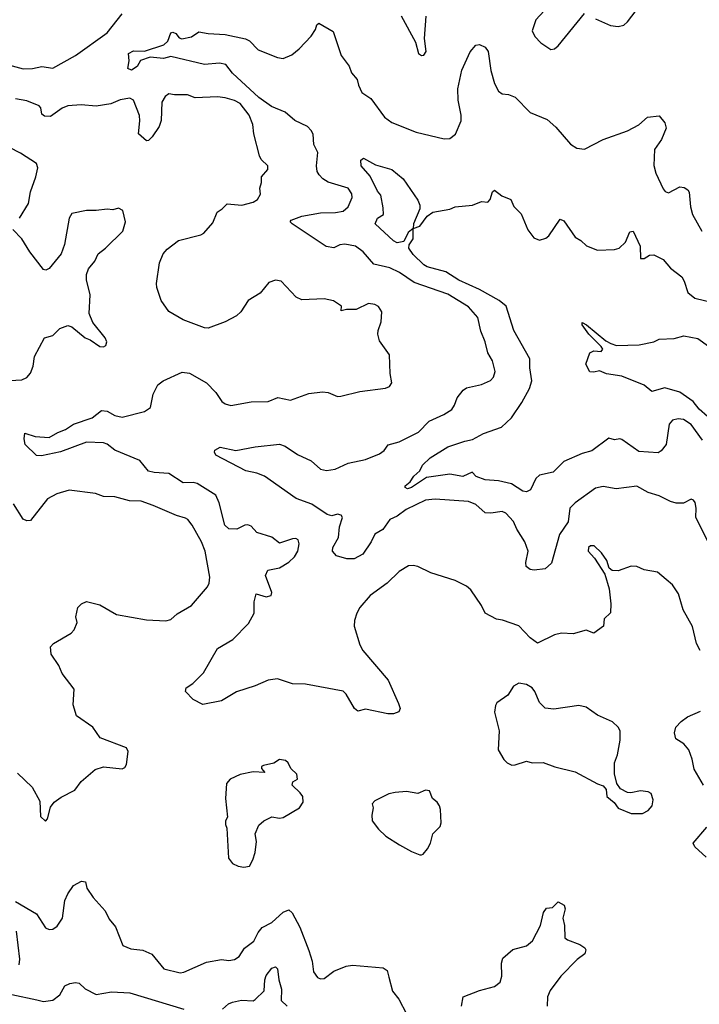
# Model space of a CAD drawing. Extents: x 2133461 to 2293071, y 753526 to 916327.
# Tile 329 of 459: x 2207877 to 2211509, y 903765 to 909025. Entities that reach past the tile are written whole.
import ezdxf

# ---------------------------------------------------------------- set-up
doc = ezdxf.new("R2010")
doc.units = 0

msp = doc.modelspace()

# ---------------------------------------------------------------- linework, layer by layer
at = {"layer": '0CON10XD'}
for points in [[(2207725, 908809.5), (2207895, 908762.5), (2207945, 908763.8), (2207995, 908775.5), (2208055, 908765.6), (2208175, 908834.4), (2208344.7, 908955.3), (2208425, 909056)], [(2210702.3, 909097.7), (2210636, 909025), (2210615.8, 908965), (2210629.2, 908935), (2210661.3, 908901.3), (2210715, 908866), (2210735, 908868.8), (2210754.4, 908885.6), (2210895, 909058.8)], [(2210955, 909030), (2211035, 908993.8), (2211075, 908988.8), (2211105, 908996.7), (2211125, 909013.3), (2211171.2, 909075)], [(2211555.3, 906235.3), (2211490.6, 906365), (2211492.5, 906415), (2211486.2, 906445), (2211477.7, 906457.7), (2211465, 906463.3), (2211425, 906442), (2211385, 906442), (2211355, 906450.8), (2211295, 906482.2), (2211235, 906499.5), (2211175, 906532.9), (2211065, 906518), (2210995, 906531.4), (2210955, 906522.9), (2210846.2, 906443.8), (2210817.1, 906415), (2210807.2, 906342.8), (2210762.5, 906275), (2210719.1, 906120.9), (2210685, 906092), (2210625.7, 906084.3), (2210605, 906087.5), (2210584.5, 906104.5), (2210582.5, 906125), (2210594.4, 906185), (2210576.5, 906235), (2210533.6, 906303.6), (2210515.6, 906345), (2210475, 906389.1), (2210455, 906396.8), (2210395, 906388.2), (2210365, 906390), (2210314, 906435), (2210275, 906451.1), (2210096.6, 906463.4), (2210045, 906458.2), (2209942, 906408), (2209895, 906372.7), (2209855.8, 906355), (2209818.1, 906301.9), (2209775, 906275.7), (2209756.2, 906235), (2209710.7, 906169.3), (2209665, 906145.4), (2209625, 906144), (2209570.6, 906160.6), (2209548.5, 906185), (2209550.4, 906205), (2209580.7, 906259.3), (2209585.8, 906315), (2209601.8, 906365), (2209595, 906378.9), (2209575, 906383.6), (2209545, 906375.3), (2209520.8, 906380.7), (2209437.5, 906437.5), (2209355, 906467.1), (2209185, 906585.6), (2209145, 906602.5), (2209085, 906614.5), (2208925, 906698.9), (2208917.5, 906715), (2208920, 906725), (2208947.9, 906742.1), (2209033, 906723), (2209135, 906743.3), (2209265, 906757.5), (2209295, 906746.7), (2209362.1, 906702.1), (2209435, 906667.5), (2209485, 906624.6), (2209517, 906617), (2209563.6, 906623.6), (2209633.3, 906656.7), (2209724.5, 906675.5), (2209800, 906705), (2209825, 906723.8), (2209845.8, 906754.2), (2209905, 906770), (2210007.8, 906822.2), (2210065, 906880), (2210144, 906915), (2210186.9, 906943.1), (2210200.8, 906965), (2210214.3, 907005.7), (2210246.7, 907045), (2210265, 907058), (2210344.1, 907075.9), (2210392.7, 907097.3), (2210409.2, 907115), (2210417.1, 907145), (2210403, 907203), (2210378, 907245), (2210364.2, 907305), (2210341.4, 907361.4), (2210325.8, 907434.2), (2210275, 907490.9), (2210165, 907559.5), (2209985, 907620.6), (2209907.5, 907675), (2209855, 907700), (2209768.8, 907718.8), (2209712.9, 907785), (2209672.5, 907815), (2209615, 907826.6), (2209588, 907822), (2209555, 907805.8), (2209514.2, 907814.2), (2209332.5, 907935), (2209322.5, 907945), (2209327.5, 907955), (2209385, 907976.2), (2209485, 907994.2), (2209565, 907994.4), (2209605, 908002.5), (2209632.5, 908025), (2209653.5, 908075), (2209652.2, 908095), (2209632, 908125), (2209525, 908157.2), (2209496.4, 908175), (2209476.7, 908196.7), (2209467.5, 908215), (2209463.4, 908245), (2209469.6, 908315), (2209448.4, 908358.4), (2209445, 908413.3), (2209435, 908433.3), (2209415, 908455.5), (2209347, 908487), (2209295, 908530.8), (2209222.3, 908562.3), (2209155, 908608.8), (2209015, 908739.2), (2208978.2, 908785), (2208945, 908793.9), (2208865, 908785.2), (2208685, 908829.1), (2208645, 908817.4), (2208573.8, 908825), (2208523.6, 908806.4), (2208505.2, 908774.8), (2208475, 908755.3), (2208455.6, 908765), (2208462.5, 908805), (2208458.2, 908845), (2208485, 908859), (2208545, 908857.2), (2208648.3, 908891.7), (2208668.6, 908911.4), (2208684.6, 908955), (2208695, 908959.2), (2208710.8, 908950.8), (2208728.6, 908928.6), (2208742.9, 908922.9), (2208795, 908934.3), (2208835, 908960), (2208885, 908950.9), (2208975, 908946.9), (2209083.7, 908923.7), (2209105, 908913.1), (2209150.8, 908865), (2209255, 908822.5), (2209285, 908818.8), (2209332.3, 908837.7), (2209371.2, 908868.8), (2209435, 908936.7), (2209457.7, 908972.3), (2209465, 908997.5), (2209475, 909006.2), (2209551.9, 908961.9), (2209595, 908833.3), (2209637, 908777), (2209651.1, 908741.1), (2209680.8, 908705), (2209687.1, 908675), (2209705.8, 908635.8), (2209754.4, 908604.4), (2209825.8, 908505), (2209865, 908475.6), (2209995, 908424.3), (2210145, 908388), (2210175, 908390), (2210206.6, 908413.4), (2210235.4, 908485), (2210236.1, 908515), (2210220, 908595), (2210219.2, 908655), (2210239.2, 908755), (2210285, 908853.8), (2210315, 908890), (2210335, 908892.5), (2210365, 908878.8), (2210381.4, 908855), (2210394.4, 908754.4), (2210414.3, 908685), (2210435, 908643.3), (2210455, 908628.8), (2210490, 908625), (2210525, 908612), (2210605, 908530), (2210695, 908492), (2210741.9, 908451.9), (2210819.7, 908359.7), (2210855, 908339.2), (2210895, 908334), (2210994.2, 908385.8), (2211125, 908432), (2211185.6, 908464.4), (2211232.5, 908505), (2211295, 908512.5), (2211324, 908475), (2211331.4, 908445), (2211306.9, 908385), (2211269.1, 908330.9), (2211266.6, 908246.6), (2211276.9, 908205), (2211315, 908121.2), (2211327, 908107), (2211345, 908100.8), (2211405, 908132.9), (2211428.7, 908128.7), (2211446.9, 908116.9), (2211454.3, 908104.3), (2211461.9, 908025), (2211472.9, 907985), (2211522.9, 907895)], [(2209915, 909046.7), (2209992.5, 908905), (2210007.5, 908845), (2210025, 908833.3), (2210037.5, 908835), (2210050, 908855), (2210040, 908925), (2210050, 909045)], [(2209202.5, 908245), (2209168.3, 908278.3), (2209157.9, 908297.9), (2209128.1, 908415), (2209122.5, 908465), (2209103.3, 908515), (2209055, 908577.5), (2209025, 908593.5), (2208975, 908607.1), (2208935, 908613.8), (2208815, 908607.5), (2208773.6, 908623.6), (2208705, 908624), (2208675, 908630), (2208654.6, 908615.4), (2208636.7, 908585), (2208632.7, 908487.3), (2208623.1, 908455), (2208585, 908399.5), (2208565, 908380), (2208555, 908378.2), (2208512.1, 908415), (2208520, 908485), (2208517.4, 908512.6), (2208485.5, 908595), (2208465, 908606.9), (2208415, 908596.4), (2208365, 908575.4), (2208285, 908562.7), (2208205, 908571.2), (2208135, 908565.3), (2208105, 908552), (2208041.3, 908508.7), (2208009.3, 908509.3), (2207995, 908520.8), (2207989.5, 908555), (2207981.9, 908565), (2207915, 908592), (2207855, 908602.9)], [(2207876, 907965), (2207925, 908043.3), (2207934.5, 908105), (2207963.6, 908185), (2207974, 908234), (2207967.3, 908257.3), (2207882.3, 908312.3), (2207822.2, 908342.2)], [(2210727.7, 906607.7), (2210655, 906592.5), (2210635, 906574.2), (2210606.2, 906513.8), (2210585, 906503.1), (2210565, 906506.7), (2210505, 906545.5), (2210435, 906560.7), (2210365, 906566.4), (2210316.9, 906585), (2210295, 906607.5), (2210245, 906584), (2210175, 906597.7), (2210050.3, 906579.7), (2209971.2, 906525), (2209948.8, 906518.8), (2209936.7, 906525), (2209936.7, 906535), (2209964.4, 906555.6), (2209983, 906587), (2210015.8, 906614.2), (2210030, 906645), (2210070.6, 906685), (2210165, 906742.5), (2210255, 906774.2), (2210297.6, 906782.4), (2210355.4, 906814.6), (2210452, 906848), (2210505, 906898.1), (2210560.5, 906979.5), (2210601.1, 907055), (2210614, 907095), (2210602.9, 907165), (2210603.4, 907213.4), (2210517.7, 907365), (2210476.9, 907495), (2210439.1, 907525), (2210335, 907583.9), (2210223.6, 907633.6), (2210155, 907679), (2210055, 907704.4), (2210037.3, 907715), (2209979.9, 907769.9), (2209957.5, 907805), (2209957.7, 907822.3), (2209979.1, 907855), (2209980, 907910), (2209952.2, 907887.8), (2209930, 907840), (2209895, 907833.3), (2209875, 907843.5), (2209776.2, 907935), (2209790, 907965), (2209820.8, 907985), (2209820.3, 908019.7), (2209807.3, 908087.3), (2209788.7, 908108.7), (2209750, 908190), (2209702.5, 908245), (2209700, 908275), (2209715, 908286.2), (2209779.4, 908249.4), (2209865, 908225.6), (2209926.1, 908175), (2210005, 908061.4), (2210015.4, 908035), (2210016.1, 908013.9), (2209981.5, 907935), (2209980, 907910), (2210015, 907922.1), (2210055, 907975.7), (2210085, 907996.2), (2210175, 908013.3), (2210203.9, 908026.1), (2210296.1, 908033.9), (2210345, 908053.8), (2210379.5, 908050.5), (2210392, 908065), (2210404.2, 908105), (2210415, 908113.8), (2210454.4, 908084.4), (2210502, 908065), (2210517, 908027), (2210557.4, 907987.4), (2210592.3, 907902.3), (2210625, 907860), (2210655, 907847.5), (2210688.3, 907858.3), (2210705, 907870), (2210765, 907958.8), (2210785, 907950), (2210845, 907863.8), (2210875.8, 907845.8), (2210906.4, 907816.4), (2210965, 907794.2), (2211055, 907797.1), (2211080, 907805), (2211115, 907836.2), (2211138.3, 907891.7), (2211155, 907896), (2211192.5, 907815), (2211195, 907750), (2211215, 907750), (2211242.3, 907767.7), (2211265, 907768.8), (2211315, 907743.8), (2211355, 907698), (2211415, 907650.8), (2211428.3, 907628.3), (2211447.1, 907567.1), (2211485, 907537.5), (2211647.8, 907497.8)], [(2211513.3, 905655), (2211493.1, 905693.1), (2211473.2, 905783.2), (2211423, 905873), (2211397, 905957), (2211365.5, 906005.5), (2211331.2, 906035), (2211285, 906073.3), (2211215, 906086.7), (2211175, 906103.3), (2211145, 906106.2), (2211075, 906081.2), (2211043, 906083), (2211027.5, 906095), (2211013.8, 906135), (2210987, 906177), (2210946.2, 906215), (2210926.7, 906215), (2210917.1, 906205), (2210915.7, 906185), (2210948.8, 906148.8), (2211003.6, 906063.6), (2211028, 905985), (2211036.1, 905903.9), (2211033.6, 905856.4), (2211000, 905825), (2210996.7, 905785), (2210945, 905746.7), (2210905, 905763.3), (2210835, 905743.8), (2210772.3, 905747.7), (2210735, 905738), (2210645, 905694), (2210605, 905722.5), (2210545, 905786), (2210457.3, 905817.3), (2210425, 905822.5), (2210364.5, 905854.5), (2210345, 905896), (2210288.6, 905978.6), (2210265, 905998.6), (2210205, 906028.1), (2210075, 906069.5), (2210005, 906102.9), (2209979.7, 906109.7), (2209955, 906107.1), (2209905, 906077.1), (2209841.4, 906015), (2209750.4, 905949.6), (2209695.5, 905885), (2209679.1, 905855), (2209666.4, 905815), (2209664.5, 905785), (2209694.2, 905685), (2209710.8, 905655), (2209846, 905496), (2209902.3, 905372.3), (2209910, 905345), (2209903, 905327), (2209875, 905316), (2209845, 905315.8), (2209725, 905341.2), (2209685, 905331.2), (2209665.7, 905345.7), (2209622.1, 905422.1), (2209605, 905438), (2209405, 905475.8), (2209335, 905476.5), (2209255, 905502.7), (2209205, 905496.2), (2209135, 905465.5), (2209035, 905433.5), (2208955, 905385.7), (2208855, 905366), (2208805, 905394), (2208763.8, 905435), (2208767.5, 905455), (2208801.7, 905478.3), (2208860, 905535), (2208935, 905666), (2209016.4, 905713.6), (2209100.6, 905799.4), (2209130, 905855), (2209130.5, 905915), (2209141.7, 905958.3), (2209195, 905942), (2209220.8, 905949.2), (2209223.8, 905965), (2209190.8, 906055), (2209203.8, 906085), (2209265, 906097.5), (2209315, 906127.5), (2209345, 906155.6), (2209363.8, 906185), (2209371.1, 906225), (2209365, 906246.2), (2209353, 906253), (2209335, 906251.8), (2209265, 906228.1), (2209225, 906260.5), (2209145, 906285.6), (2209115, 906318.6), (2209096.1, 906326.1), (2209080, 906325), (2209036.8, 906303.2), (2208995, 906304.3), (2208974.1, 906324.1), (2208943.3, 906443.3), (2208924.6, 906484.6), (2208825, 906547.3), (2208805, 906553.1), (2208750, 906550), (2208675, 906601.1), (2208595, 906605.5), (2208565, 906613.5), (2208519.3, 906669.3), (2208385.3, 906725.3), (2208345, 906757.1), (2208325.2, 906765.2), (2208235, 906768.1), (2208095, 906715.9), (2207994.5, 906694.5), (2207966.9, 906696.9), (2207905.8, 906755), (2207900.8, 906785), (2207905, 906816.7), (2207959.1, 906799.1), (2208035, 906793.3), (2208080.2, 906819.7), (2208121.4, 906835), (2208165.5, 906864.5), (2208265, 906898.9), (2208315, 906937.1), (2208345, 906933.5), (2208385, 906910.8), (2208425, 906901.8), (2208545, 906931.1), (2208576.8, 906953.2), (2208590.6, 907025), (2208615.6, 907074.4), (2208644.4, 907095.6), (2208745, 907142.9), (2208785, 907136.9), (2208875, 907085.6), (2208925, 907032.9), (2208958, 906985), (2208975, 906972), (2209005, 906964.3), (2209113.8, 906983.8), (2209205, 906985.7), (2209257.3, 907007.3), (2209325, 906992.9), (2209422.4, 907027.6), (2209496.1, 907036.1), (2209525, 907033.8), (2209575, 907012.5), (2209593, 907013), (2209695, 907038.6), (2209832.7, 907057.3), (2209854.1, 907065.9), (2209866, 907085), (2209857.5, 907135), (2209853.8, 907235), (2209800.3, 907310.3), (2209790.8, 907345), (2209792, 907365), (2209809.2, 907410.8), (2209813.1, 907465), (2209795, 907492.9), (2209775, 907504.3), (2209741.7, 907508.3), (2209675, 907476.9), (2209623.3, 907476.7), (2209595, 907470), (2209597.5, 907495), (2209553.9, 907523.9), (2209505, 907534.2), (2209385, 907528.5), (2209355, 907542.9), (2209275, 907628.6), (2209245, 907633.1), (2209208.9, 907621.1), (2209163.1, 907565), (2209098.6, 907525), (2209058.1, 907465), (2209035, 907442.9), (2208975, 907410.8), (2208885, 907378), (2208865, 907378.8), (2208750.9, 907420.9), (2208675, 907466.7), (2208633.8, 907525), (2208610, 907595), (2208608.8, 907615), (2208624.4, 907725.6), (2208644.2, 907775), (2208665, 907800), (2208725, 907845.5), (2208844.5, 907875.5), (2208862, 907885), (2208909.4, 907940.6), (2208932.7, 907997.3), (2208960, 908015), (2208985, 908041.2), (2209065, 908033.5), (2209125, 908051.1), (2209148.8, 908065), (2209163.6, 908093.6), (2209160, 908125), (2209168.8, 908155), (2209168.8, 908185), (2209203.3, 908225), (2209202.5, 908245)], [(2207825, 907096.7), (2207889.5, 907100.5), (2207915, 907113.3), (2207935, 907137.5), (2207948.8, 907175), (2207956.7, 907225), (2208010, 907325), (2208055, 907338.8), (2208092.5, 907375), (2208135, 907392), (2208155, 907384), (2208227.5, 907325), (2208254.2, 907314.2), (2208305, 907280), (2208325, 907277.5), (2208337.5, 907285), (2208342.5, 907305), (2208333.3, 907325), (2208267.7, 907407.7), (2208249.2, 907455), (2208254.2, 907555), (2208234.3, 907635), (2208234.2, 907664.2), (2208245.4, 907694.6), (2208278, 907735), (2208296, 907775), (2208335.5, 907804.5), (2208428, 907895), (2208442, 907945), (2208427.5, 908005), (2208405, 908017.5), (2208375, 908010), (2208345, 908013.3), (2208285, 908006.2), (2208235, 908006.2), (2208155, 907990), (2208140.8, 907965), (2208117.5, 907825), (2208098, 907775), (2208035, 907696), (2208016.4, 907686.4), (2208005, 907691.2), (2207931.2, 907785), (2207888, 907855), (2207840, 907905)], [(2211552.7, 906905), (2211507.5, 906945), (2211475.6, 906985.6), (2211405, 907034.6), (2211325, 907057.9), (2211255, 907038.8), (2211213.4, 907073.4), (2211095, 907121.2), (2211013.1, 907133.1), (2210975, 907150), (2210945, 907141.5), (2210924.5, 907144.5), (2210903.3, 907185), (2210923.9, 907246.1), (2210945, 907256.2), (2210985, 907253.3), (2210993.3, 907265), (2210985, 907280), (2210918.8, 907345), (2210883.3, 907395), (2210882.5, 907407.5), (2210906.7, 907395), (2211009.3, 907309.3), (2211036.2, 907295), (2211065.8, 907284.2), (2211187.7, 907287.7), (2211265, 907304), (2211295, 907318), (2211375, 907322), (2211425.8, 907335.8), (2211501.7, 907321.7), (2211615, 907240)], [(2211525, 906779.4), (2211465, 906862.9), (2211425, 906889.7), (2211395, 906893.4), (2211365, 906886.4), (2211347.9, 906865), (2211331.4, 906755), (2211305, 906722), (2211288.7, 906711.3), (2211185, 906718.6), (2211095, 906782), (2211085, 906786.2), (2211055, 906781.2), (2211025, 906789.2), (2210935, 906721.5), (2210883.1, 906706.9), (2210784.7, 906665.3), (2210727.7, 906607.7)], [(2207865, 905000), (2207944.1, 904924.1), (2207985, 904850), (2207988.3, 904768.3), (2208015, 904742.5), (2208026.7, 904755), (2208042.3, 904817.7), (2208061.2, 904845), (2208098.7, 904871.3), (2208171.7, 904908.3), (2208205.8, 904955), (2208281.3, 905018.7), (2208325, 905032.5), (2208425, 905022.5), (2208439.7, 905030.3), (2208448.8, 905045), (2208457.5, 905115), (2208447.5, 905135), (2208307.7, 905187.7), (2208267.5, 905245), (2208180, 905305), (2208162.5, 905365), (2208168.8, 905448.8), (2208105, 905531.2), (2208087.1, 905575), (2208045.8, 905635), (2208042, 905675), (2208057, 905693), (2208152.3, 905747.7), (2208168.8, 905765), (2208184, 905805), (2208178, 905835), (2208187.5, 905885), (2208207.5, 905905), (2208235, 905916.2), (2208305, 905898.8), (2208395, 905848), (2208555, 905818.8), (2208657.3, 905812.7), (2208685, 905820), (2208718.3, 905851.7), (2208795, 905896), (2208881.4, 905995), (2208890, 906015), (2208893, 906047), (2208868.5, 906185), (2208849.6, 906235), (2208799.5, 906325), (2208775.7, 906355), (2208762.5, 906362.5), (2208715, 906375.5), (2208590.4, 906430.4), (2208527, 906453), (2208464.6, 906454.6), (2208385.4, 906475.4), (2208325, 906476.9), (2208283, 906493), (2208141.7, 906511.7), (2208075, 906492.5), (2208026.2, 906465), (2207935, 906350), (2207915, 906348), (2207895, 906356), (2207845, 906438)], [(2211205, 904783.8), (2211235, 904800), (2211256.2, 904825), (2211262.5, 904857.5), (2211251.1, 904891.1), (2211235, 904900.5), (2211195, 904904.4), (2211143.6, 904893.6), (2211125, 904896.2), (2211087.5, 904915), (2211067.5, 904945), (2211056.4, 904996.4), (2211056.2, 905055), (2211072.3, 905097.7), (2211086.2, 905175), (2211086.2, 905225), (2211076.1, 905246.1), (2211045, 905273.3), (2210965, 905308.8), (2210905, 905352), (2210865, 905360.8), (2210731.7, 905341.7), (2210685, 905347.5), (2210655, 905377.5), (2210630.8, 905435), (2210615, 905456), (2210585, 905474), (2210545, 905481.2), (2210515.8, 905464.2), (2210485, 905416.7), (2210427.5, 905375), (2210419.3, 905360.7), (2210413.8, 905325), (2210440, 905225), (2210433.9, 905123.9), (2210465, 905072.5), (2210482.5, 905055), (2210507, 905043), (2210525, 905043.3), (2210585, 905064), (2210616.1, 905053.9), (2210675, 905056.2), (2210737, 905033), (2210845, 905006.7), (2210965, 904942.5), (2210995, 904932.5), (2211011.7, 904911.7), (2211014, 904874), (2211053, 904843), (2211075, 904812.5), (2211145, 904783.8), (2211205, 904783.8)], [(2211532, 904935), (2211481.3, 905021.3), (2211471.5, 905075), (2211452.2, 905125), (2211426.5, 905156.5), (2211383.8, 905183.8), (2211376, 905215), (2211384, 905245), (2211412.5, 905275), (2211445, 905300), (2211515, 905330.8)], [(2209075, 904497.5), (2209105, 904502.5), (2209123.9, 904536.1), (2209136.2, 904575), (2209143.3, 904635), (2209136.2, 904675), (2209155, 904722.5), (2209182.5, 904745), (2209225, 904766.7), (2209265, 904760), (2209285, 904763.3), (2209372.5, 904815), (2209392.5, 904845), (2209390, 904875), (2209376.7, 904895), (2209333.3, 904935), (2209337, 904953), (2209361.7, 904968.3), (2209357.5, 904995), (2209326.7, 905025), (2209312.5, 905055), (2209297, 905067), (2209265, 905072.5), (2209235, 905053.3), (2209179.3, 905040.7), (2209170, 905035), (2209170, 905025), (2209187, 905003), (2209125, 905006.7), (2209055, 904992.5), (2209001.7, 904968.3), (2208982.5, 904945), (2208976.7, 904865), (2208987.5, 904765), (2208977.5, 904745), (2208977.5, 904725), (2208983.3, 904705), (2208992.5, 904545), (2209015, 904517.5), (2209045, 904502.5), (2209075, 904497.5)], [(2210015, 904562.9), (2210025, 904564), (2210033.8, 904566.2), (2210056.7, 904595), (2210073.3, 904625), (2210084.3, 904675.7), (2210123.3, 904715), (2210130, 904735), (2210126.7, 904805), (2210120, 904825), (2210107.5, 904845), (2210082.5, 904865), (2210067.5, 904905), (2210045, 904908.8), (2210005, 904891.2), (2209945, 904901.2), (2209882.9, 904897.1), (2209850.5, 904889.5), (2209775, 904852.5), (2209760, 904835), (2209766.7, 904815), (2209758.8, 904775), (2209760, 904745), (2209795, 904700), (2209833.6, 904663.6), (2209907.2, 904617.2), (2209971.2, 904581.2), (2210015, 904562.9)], [(2211545, 904551.2), (2211485, 904606.7), (2211476.2, 904625), (2211549.1, 904710.9)], [(2207855, 904314.2), (2207967.2, 904247.2), (2208015, 904174), (2208035, 904164.2), (2208055, 904166), (2208078.3, 904181.7), (2208105.4, 904224.6), (2208118.6, 904318.6), (2208134.5, 904355.5), (2208165, 904400), (2208208.3, 904421.7), (2208228.3, 904418.3), (2208236.7, 904385), (2208269.2, 904335), (2208334.7, 904264.7), (2208355, 904219.2), (2208389.4, 904179.4), (2208428.3, 904078.3), (2208471.7, 904061.7), (2208535, 904053.1), (2208582.5, 904032.5), (2208646.7, 903955), (2208735, 903933.3), (2208755, 903935.7), (2208875, 903989.2), (2208955, 904004.4), (2208995, 903997.8), (2209025, 904003.3), (2209050.3, 904019.7), (2209078, 904065), (2209128.1, 904101.9), (2209150.9, 904149.1), (2209172.5, 904175), (2209225, 904200.9), (2209285, 904256.9), (2209315, 904269.2), (2209333.6, 904253.6), (2209375, 904176.2), (2209422.6, 904052.6), (2209439.4, 903995), (2209447.7, 903937.7), (2209467.7, 903907.7), (2209485, 903900), (2209505, 903902), (2209555, 903940.8), (2209621.7, 903968.3), (2209655, 903973.1), (2209818.8, 903958.8), (2209840, 903945), (2209850.6, 903909.4), (2209869.4, 903835), (2209902.5, 903792.5), (2209944.2, 903714.2)], [(2210238.8, 903755), (2210247.5, 903805), (2210335, 903838.8), (2210415, 903860), (2210445, 903883.3), (2210452.9, 903915), (2210452.3, 903985), (2210458.9, 904011.1), (2210513, 904057), (2210585, 904077.5), (2210617, 904103), (2210660, 904185), (2210676.7, 904255), (2210691.7, 904278.3), (2210725, 904282.5), (2210755, 904312.5), (2210787.5, 904295), (2210792.5, 904275), (2210778.8, 904225), (2210788.8, 904185), (2210790.5, 904120.5), (2210805, 904108.8), (2210870, 904085), (2210896.4, 904066.4), (2210902.5, 904055), (2210896.7, 904035), (2210855.5, 904004.5), (2210769.4, 903915), (2210711.4, 903838.6), (2210697.5, 903805), (2210696.5, 903755)], [(2207873.7, 903976.3), (2207877.9, 904005), (2207860, 904155)], [(2208960.7, 903739.3), (2208992.7, 903767.3), (2209015, 903776), (2209063.2, 903786.8), (2209125, 903783.1), (2209135, 903789.4), (2209183.2, 903836.8), (2209186.4, 903895), (2209195, 903918.9), (2209225, 903958.1), (2209245, 903965.6), (2209254.5, 903954.5), (2209262.1, 903895), (2209276.8, 903845), (2209274.6, 903785), (2209305.8, 903754.2)], [(2207706, 903715), (2207752.5, 903767.5), (2207772.2, 903805), (2207785, 903814.4), (2207835, 903816.4), (2207969.1, 903789.1), (2208005, 903780), (2208055, 903787.3), (2208091.1, 903815), (2208117.6, 903862.4), (2208145, 903875.6), (2208175, 903880.6), (2208195, 903877.5), (2208227.3, 903847.3), (2208285, 903817.8), (2208368, 903832), (2208465, 903825.4), (2208755, 903739.3)]]:
    msp.add_lwpolyline(points, dxfattribs=at)

doc.saveas('drawing.dxf')
